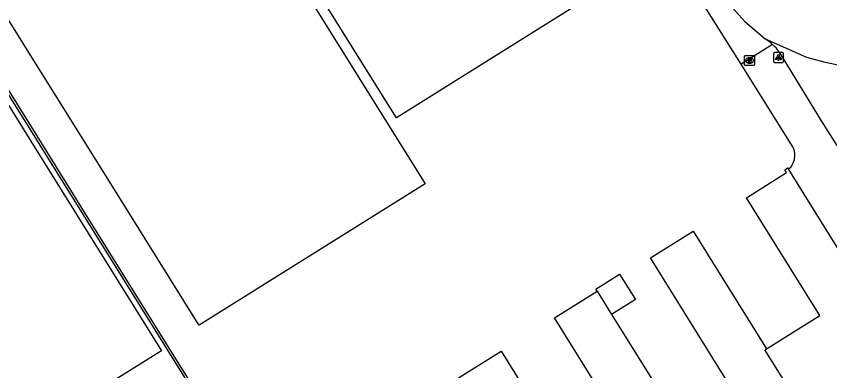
# Model space of a CAD drawing. Extents: x 158838 to 160074, y 386376 to 387776.
# Drawn here: x 158998.6 to 159079.9, y 387193.2 to 387228.6 of the extents above; entities that cross this region are included whole.
import ezdxf

# ---------------------------------------------------------------- set-up
doc = ezdxf.new("R2010")
doc.units = 0
for name, color, linetype in [('IMGEO_Brandkraan', 7, 'Continuous'), ('IMGEO_Lichtpunt', 7, 'Continuous'), ('IMGEO_Muur', 7, 'Continuous'), ('IMGEO_Pand', 7, 'Continuous'), ('IMGEO_Rijbaan_lokaal_open', 7, 'Continuous'), ('IMGEO_Voetpad_open', 7, 'Continuous')]:
    doc.layers.add(name, color=color, linetype=linetype)

msp = doc.modelspace()

# ---------------------------------------------------------------- linework, layer by layer
at = {"layer": 'IMGEO_Brandkraan'}
for p, q in [((159071.352, 387223.719), (159071.352, 387224.571)), ((159071.427, 387224.645), (159072.279, 387224.645)), ((159071.84, 387224.425), (159071.865, 387224.425)), ((159072.353, 387224.571), (159072.353, 387223.719)), ((159072.279, 387223.645), (159071.427, 387223.645)), ((159071.863, 387223.865), (159071.838, 387223.865))]:
    msp.add_line(p, q, dxfattribs=at)
for points in [[(159071.352, 387223.719), (159071.352, 387224.571)], [(159071.427, 387224.645), (159072.279, 387224.645)], [(159071.7, 387224.345), (159071.7, 387223.945), (159071.913, 387223.945)], [(159071.931, 387224.345), (159071.7, 387224.345)], [(159071.879, 387224.264), (159071.825, 387224.264), (159071.825, 387224.188)], [(159071.825, 387224.188), (159071.878, 387224.188)], [(159071.887, 387224.112), (159071.825, 387224.112), (159071.825, 387224.031)], [(159071.825, 387224.031), (159071.887, 387224.031)], [(159072.353, 387224.571), (159072.353, 387223.719)], [(159072.279, 387223.645), (159071.427, 387223.645)]]:
    msp.add_lwpolyline(points, dxfattribs=at)
for centre, radius, start, end in [((159071.429, 387224.569), 0.0765, 91.55205, 178.44795), ((159071.429, 387224.569), 0.0765, 91.55205, 178.44795), ((159071.88, 387224.226), 0.0379, 267.82845, 90.93552), ((159071.888, 387224.071), 0.0404, 269.87594, 90.50774), ((159071.919, 387224.196), 0.251, 268.66757, 293.53466), ((159071.935, 387224.2), 0.145, 59.4692, 91.53667), ((159071.96, 387224.247), 0.0922, 285.51372, 58.15012), ((159071.965, 387224.055), 0.105, 301.31148, 78.98903), ((159072.277, 387224.569), 0.0765, 1.55205, 88.44795), ((159072.277, 387224.569), 0.0765, 1.55205, 88.44795), ((159071.429, 387223.721), 0.0765, 181.55205, 268.44795), ((159071.429, 387223.721), 0.0765, 181.55205, 268.44795), ((159072.277, 387223.721), 0.0765, 271.55205, 358.44795), ((159072.277, 387223.721), 0.0765, 271.55205, 358.44795)]:
    msp.add_arc(centre, radius, start, end, dxfattribs=at)
for centre, major_axis, ratio, start_param, end_param in [((159071.839, 387224.145), (-0.387, 0.002), 0.722429, 4.712389, 7.853982), ((159071.864, 387224.145), (-0.39, 0.002), 0.717154, 1.570796, 4.712389)]:
    msp.add_ellipse(centre, major_axis=major_axis, ratio=ratio, start_param=start_param, end_param=end_param, dxfattribs=at)
at = {"layer": 'IMGEO_Lichtpunt'}
for p, q in [((159074.243, 387224.851), (159074.243, 387224.044)), ((159074.243, 387224.851), (159074.243, 387224.044)), ((159075.145, 387224.946), (159074.337, 387224.946)), ((159075.145, 387224.946), (159074.337, 387224.946)), ((159075.239, 387224.044), (159075.239, 387224.851)), ((159075.239, 387224.044), (159075.239, 387224.851)), ((159074.337, 387223.95), (159075.145, 387223.95)), ((159074.337, 387223.95), (159075.145, 387223.95))]:
    msp.add_line(p, q, dxfattribs=at)
for points in [[(159074.617, 387224.515), (159074.656, 387224.487), (159074.468, 387224.225), (159074.43, 387224.252), (159074.617, 387224.515)], [(159074.719, 387224.467), (159074.766, 387224.467), (159074.766, 387224.145), (159074.719, 387224.145), (159074.719, 387224.467)], [(159074.829, 387224.487), (159074.867, 387224.514), (159075.054, 387224.252), (159075.015, 387224.224), (159074.829, 387224.487)]]:
    msp.add_lwpolyline(points, dxfattribs=at)
msp.add_circle((159074.742, 387224.649), 0.0994, dxfattribs=at)
for centre, start, end in [((159074.337, 387224.851), 90, 180), ((159074.337, 387224.851), 90, 180), ((159075.145, 387224.851), 0, 90), ((159075.145, 387224.851), 0, 90), ((159074.337, 387224.044), 180, 270), ((159074.337, 387224.044), 180, 270), ((159075.145, 387224.044), 270, 0), ((159075.145, 387224.044), 270, 360)]:
    msp.add_arc(centre, 0.0946, start, end, dxfattribs=at)
at = {"layer": 'IMGEO_Muur'}
msp.add_lwpolyline([(159000, 387169.325), (158994.546, 387165.921), (158976.881, 387194.159), (158977.066, 387194.26), (158977.453, 387193.651), (158986.619, 387178.959), (158994.595, 387166.176), (159000, 387169.55), (159021.395, 387182.907), (159013.379, 387195.752), (159005.277, 387208.734), (159000, 387217.191), (158986.637, 387238.605), (158986.57, 387238.714), (158986.739, 387238.831), (159000, 387217.582), (159005.453, 387208.844), (159013.554, 387195.862), (159021.674, 387182.851), (159000, 387169.325)], dxfattribs=at)
at = {"layer": 'IMGEO_Pand'}
for points in [[(159013.552, 387255.592), (159022.66, 387261.273), (159023.724, 387259.589), (159026.472, 387261.326), (159025.391, 387263.042), (159025.82, 387263.182), (159026.069, 387262.783), (159027.511, 387263.4), (159029.307, 387263.697), (159031.118, 387263.544), (159032.805, 387262.897), (159034.274, 387261.82), (159035.45, 387260.434), (159036.445, 387258.933), (159044.495, 387245.983), (159054.617, 387229.699), (159036.56, 387218.419), (159013.39, 387255.491)], [(159008.636, 387210.843), (158989.921, 387240.764), (158993.833, 387243.194), (158994.078, 387243.346), (158994.421, 387242.794), (158997.734, 387244.916), (158997.433, 387245.443), (158997.697, 387245.608), (159012.547, 387254.88), (159039.445, 387211.842), (159016.851, 387197.709), (159016.756, 387197.862), (159008.636, 387210.843)], [(158979.641, 387234.393), (158981.022, 387232.178), (158985.599, 387235.034), (158993.741, 387222.013), (158995.582, 387223.162), (159000, 387216.082), (159013.068, 387195.142), (159000, 387186.991), (158989.229, 387180.272), (158989.092, 387180.491), (158979.517, 387195.826), (158962.223, 387223.541)], [(159073.531, 387195.346), (159078.863, 387198.671), (159071.535, 387210.422), (159075.551, 387212.96), (159075.375, 387213.239), (159075.646, 387213.41), (159075.734, 387213.268)], [(159075.734, 387213.268), (159088.679, 387192.498)], [(159065.437, 387186.972), (159070.763, 387190.297), (159061.937, 387204.434), (159066.203, 387207.097), (159073.531, 387195.346)], [(159056.611, 387201.109), (159056.488, 387201.306), (159058.867, 387202.791), (159060.443, 387200.268), (159058.064, 387198.782)], [(159054.337, 387183.402), (159059.662, 387186.727), (159052.345, 387198.446), (159056.611, 387201.109)], [(159056.611, 387201.109), (159058.064, 387198.782)], [(159058.064, 387198.782), (159065.437, 387186.972)], [(159044.734, 387177.414), (159050.064, 387180.742), (159042.75, 387192.455), (159047.02, 387195.121), (159054.337, 387183.402)], [(159078.423, 387187.56), (159078.287, 387187.475), (159073.395, 387195.261), (159073.531, 387195.346)]]:
    msp.add_lwpolyline(points, dxfattribs=at)
at = {"layer": 'IMGEO_Rijbaan_lokaal_open'}
for points in [[(159068.629, 387231.533), (159069.505, 387230.278), (159070.151, 387229.406), (159070.765, 387228.694), (159071.37, 387228.047), (159073.398, 387226.312)], [(159073.398, 387226.312), (159077.547, 387224.476), (159079.415, 387223.97), (159083.96, 387223.039)], [(159073.771, 387226.034), (159073.398, 387226.312)], [(159093.699, 387190.044), (159081.72, 387209.194), (159081.898, 387209.307), (159083.855, 387210.546), (159079.058, 387218.124), (159075.02, 387224.703)]]:
    msp.add_lwpolyline(points, dxfattribs=at)
for centre, radius, start, end in [((159071.143, 387222.307), 4.56, 49.08339, 54.81392), ((159071.189, 387222.358), 4.492, 31.47223, 49.09826)]:
    msp.add_arc(centre, radius, start, end, dxfattribs=at)
at = {"layer": 'IMGEO_Voetpad_open'}
for points in [[(159071.003, 387223.773), (159066.842, 387230.412)], [(159074.13, 387225.753), (159071.003, 387223.773)], [(159075.734, 387213.268), (159075.855, 387213.381), (159075.965, 387213.505), (159076.064, 387213.638), (159076.15, 387213.779), (159076.224, 387213.927), (159076.284, 387214.082), (159076.33, 387214.241), (159076.361, 387214.403), (159076.378, 387214.568), (159076.38, 387214.733), (159076.367, 387214.899), (159076.34, 387215.062), (159076.298, 387215.222), (159076.242, 387215.378), (159076.172, 387215.528), (159076.117, 387215.627), (159071.003, 387223.773)]]:
    msp.add_lwpolyline(points, dxfattribs=at)

doc.saveas('drawing.dxf')
